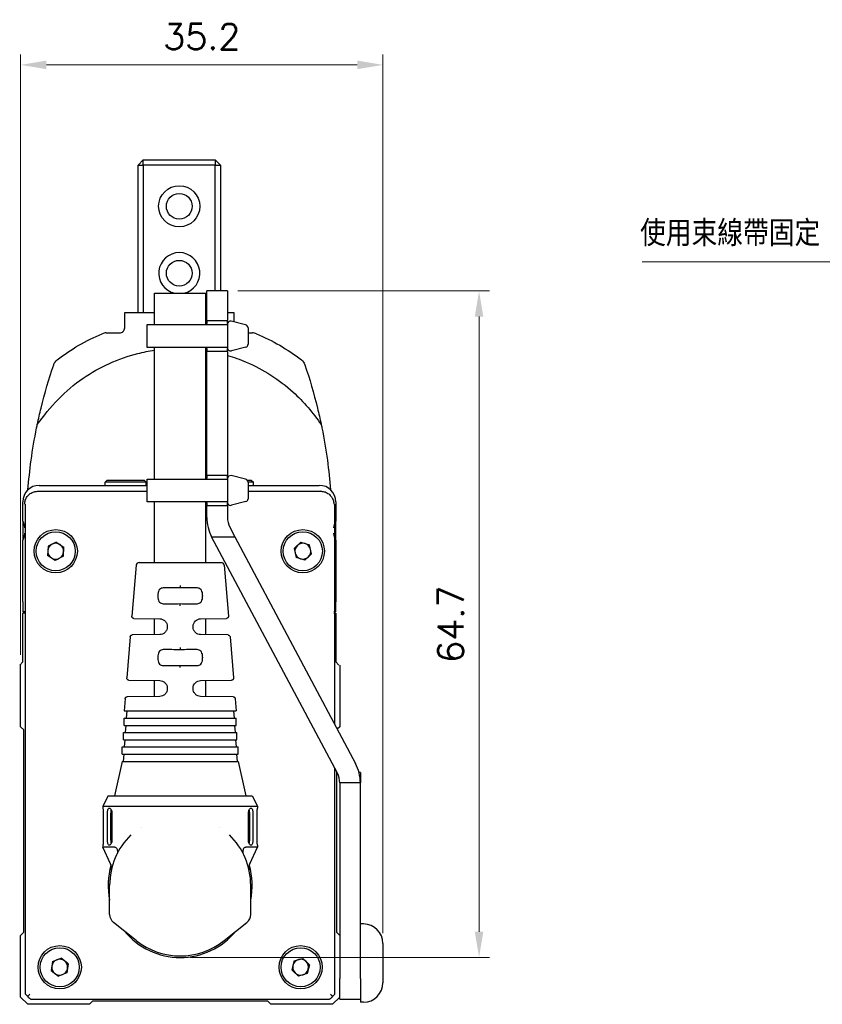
# Model space of a CAD drawing. Header units: millimetres. Extents: x 399 to 6076, y -1991 to 1602.
# Tile 265 of 324: x 5713 to 5791, y -388 to -292. Entities that reach past the tile are written whole.
import ezdxf

# ---------------------------------------------------------------- set-up
doc = ezdxf.new("R2010")
doc.units = ezdxf.units.MM
for name, color, linetype, lineweight in [('AM_0', 7, 'Continuous', 50), ('AM_5', 3, 'Continuous', 25), ('可見 (ISO)', 7, 'Continuous', 25)]:
    doc.layers.add(name, color=color, linetype=linetype, lineweight=lineweight)
doc.styles.add('尺寸標註', font='romans.shx', dxfattribs={"bigfont": 'CHINESET.SHX'})
doc.dimstyles.new('CNS1', dxfattribs={"dimtxt": 2.5, "dimasz": 2.5, "dimexe": 1, "dimexo": 1, "dimgap": 1.5, "dimtad": 1, "dimtoh": 1, "dimdec": 1, "dimdsep": 46, "dimtxsty": '尺寸標註', "dimcen": 0, "dimclrd": 2, "dimclre": 2, "dimclrt": 1, "dimadec": 0, "dimazin": 2, "dimtp": 0.1, "dimtm": 0.1, "dimtfac": 0.71, "dimtdec": 1, "dimtmove": 0, "dimatfit": 0, "dimfxl": 0, "dimlwd": 13, "dimlwe": 13, "dimarcsym": 0})
doc.dimstyles.new('CNS1$0', dxfattribs={"dimtxt": 2.5, "dimasz": 2.5, "dimexe": 1, "dimexo": 1, "dimgap": 1.5, "dimtad": 1, "dimtoh": 1, "dimdec": 1, "dimdsep": 46, "dimtxsty": '尺寸標註', "dimcen": 0, "dimclrd": 2, "dimclre": 2, "dimclrt": 1, "dimadec": 0, "dimazin": 2, "dimtp": 0.1, "dimtm": 0.1, "dimtfac": 0.71, "dimtdec": 1, "dimtmove": 0, "dimatfit": 0, "dimfxl": 0, "dimlwd": 13, "dimlwe": 13, "dimarcsym": 0})

# ---------------------------------------------------------------- blocks, each defined once
blk = doc.blocks.new('*D462')
at = {"layer": 'AM_5', "color": 2, "lineweight": 13}
for p, q in [((5712.847, -353.675), (5712.847, -295.393)), ((5748.047, -380.725), (5748.047, -295.393)), ((5745.547, -296.393), (5715.347, -296.393))]:
    blk.add_line(p, q, dxfattribs=at)
at = {"layer": 'AM_5', "color": 2}
for points in [[(5715.347, -295.977), (5715.347, -296.81), (5712.847, -296.393)], [(5745.547, -295.977), (5745.547, -296.81), (5748.047, -296.393)]]:
    blk.add_solid(points, dxfattribs=at)
at = {"layer": 'Defpoints', "color": 0}
for p in [(5712.847, -296.393), (5712.847, -354.675), (5748.047, -381.725)]:
    blk.add_point(p, dxfattribs=at)
at = {"layer": 'AM_5', "color": 1, "insert": (5730.447, -293.643), "char_height": 2.5, "attachment_point": 5, "style": '尺寸標註'}
blk.add_mtext('35.2', dxfattribs=at)
blk = doc.blocks.new('*D461')
at = {"layer": 'AM_5', "color": 2, "lineweight": 13}
for p, q in [((5733.936, -318.341), (5758.379, -318.341)), ((5757.379, -320.841), (5757.379, -380.575)), ((5729.347, -383.075), (5758.379, -383.075))]:
    blk.add_line(p, q, dxfattribs=at)
at = {"layer": 'AM_5', "color": 2}
for points in [[(5756.962, -320.841), (5757.795, -320.841), (5757.379, -318.341)], [(5756.962, -380.575), (5757.795, -380.575), (5757.379, -383.075)]]:
    blk.add_solid(points, dxfattribs=at)
at = {"layer": 'Defpoints', "color": 0}
for p in [(5732.936, -318.341), (5728.347, -383.075), (5757.379, -383.075)]:
    blk.add_point(p, dxfattribs=at)
at = {"layer": 'AM_5', "color": 1, "insert": (5754.629, -350.708), "char_height": 2.5, "attachment_point": 5, "rotation": 90, "style": '尺寸標註'}
blk.add_mtext('64.7', dxfattribs=at)

msp = doc.modelspace()

# ---------------------------------------------------------------- linework, layer by layer
for p, q in [((5734.695, -321.627), (5733.295, -321.283)), ((5732.936, -321.577), (5732.936, -323.867)), ((5734.936, -321.922), (5734.936, -323.522)), ((5734.72, -323.81), (5733.32, -324.155)), ((5732.936, -336.577), (5732.936, -338.867)), ((5734.695, -336.627), (5733.295, -336.283)), ((5734.936, -336.922), (5734.936, -338.522)), ((5734.72, -338.81), (5733.32, -339.155))]:
    msp.add_line(p, q)
for points in [[(5732.936, -321.62), (5732.936, -323.824), (5725.142, -323.824), (5725.142, -321.62)], [(5732.936, -336.62), (5732.936, -338.824), (5725.142, -338.824), (5725.142, -336.62)]]:
    msp.add_lwpolyline(points, close=True)
for centre, start, end in [((5733.236, -321.577), 78.69007, 180), ((5734.636, -321.922), 0, 78.69007), ((5733.236, -323.867), 180, 286.32064), ((5734.636, -323.522), 286.32064, 0), ((5733.236, -336.577), 78.69007, 180), ((5734.636, -336.922), 0, 78.69007), ((5733.236, -338.867), 180, 286.32064), ((5734.636, -338.522), 286.32064, 0)]:
    msp.add_arc(centre, 0.3, start, end)
at = {"layer": '可見 (ISO)'}
for p, q in [((5724.257, -306.125), (5724.757, -305.625)), ((5724.757, -305.625), (5731.757, -305.625)), ((5724.757, -306.125), (5724.757, -305.625)), ((5731.757, -305.625), (5731.757, -306.125)), ((5731.757, -305.625), (5732.257, -306.125)), ((5724.257, -320.425), (5724.257, -306.125)), ((5724.257, -306.125), (5724.757, -306.125)), ((5731.757, -306.125), (5724.757, -306.125)), ((5724.757, -306.125), (5724.757, -320.425)), ((5731.757, -318.341), (5731.757, -306.125)), ((5731.757, -306.125), (5732.257, -306.125)), ((5732.257, -306.125), (5732.257, -318.341)), ((5730.936, -320.922), (5730.936, -318.341)), ((5732.936, -318.341), (5730.936, -318.341)), ((5732.936, -318.341), (5732.936, -320.922)), ((5725.847, -318.575), (5730.847, -318.575)), ((5725.847, -321.62), (5725.847, -318.575)), ((5730.847, -321.62), (5730.847, -318.575)), ((5730.936, -319.341), (5730.936, -318.841)), ((5732.936, -318.841), (5732.936, -319.341)), ((5722.957, -321.925), (5722.957, -320.425)), ((5722.957, -320.425), (5723.427, -320.425)), ((5723.427, -320.425), (5725.847, -320.425)), ((5730.936, -321.222), (5730.936, -320.922)), ((5730.936, -321.222), (5730.936, -321.522)), ((5730.936, -321.222), (5732.936, -321.222)), ((5732.936, -320.425), (5733.088, -320.425)), ((5732.936, -320.922), (5732.936, -321.222)), ((5732.936, -321.522), (5732.936, -321.222)), ((5733.088, -320.425), (5733.557, -320.425)), ((5733.557, -320.425), (5733.557, -321.347)), ((5730.936, -321.62), (5730.936, -321.522)), ((5732.936, -321.522), (5732.936, -323.922)), ((5721.153, -322.425), (5722.457, -322.425)), ((5734.936, -322.425), (5735.362, -322.425)), ((5725.847, -336.62), (5725.847, -323.824)), ((5730.847, -336.62), (5730.847, -323.824)), ((5730.936, -323.922), (5730.936, -323.824)), ((5730.936, -323.922), (5730.936, -324.222)), ((5732.936, -324.222), (5732.936, -323.922)), ((5730.936, -324.522), (5730.936, -324.222)), ((5732.936, -324.222), (5730.936, -324.222)), ((5730.936, -335.922), (5730.936, -324.522)), ((5732.936, -324.222), (5732.936, -324.522)), ((5732.936, -324.522), (5732.936, -335.922)), ((5730.847, -334.625), (5730.936, -334.625)), ((5730.936, -336.222), (5730.936, -335.922)), ((5730.936, -336.222), (5732.936, -336.222)), ((5730.936, -336.222), (5730.936, -336.522)), ((5730.936, -336.62), (5730.936, -336.522)), ((5732.936, -335.922), (5732.936, -336.222)), ((5732.936, -336.522), (5732.936, -336.222)), ((5732.936, -336.522), (5732.936, -338.922)), ((5714.657, -337.225), (5725.142, -337.225)), ((5721.257, -336.725), (5721.057, -336.925)), ((5725.057, -336.925), (5721.057, -336.925)), ((5721.057, -337.225), (5721.057, -336.925)), ((5721.257, -336.725), (5724.857, -336.725)), ((5724.857, -336.725), (5725.057, -336.925)), ((5725.057, -337.225), (5725.057, -336.925)), ((5734.862, -336.725), (5735.257, -336.725)), ((5735.457, -336.925), (5734.936, -336.925)), ((5734.936, -337.225), (5741.857, -337.225)), ((5735.257, -336.725), (5735.457, -336.925)), ((5735.457, -337.225), (5735.457, -336.925)), ((5713.057, -340.708), (5713.057, -338.825)), ((5713.33, -386.642), (5713.33, -339.058)), ((5725.847, -344.714), (5725.847, -338.824)), ((5730.847, -344.714), (5730.847, -338.824)), ((5730.936, -338.922), (5730.936, -338.824)), ((5730.936, -338.922), (5730.936, -339.222)), ((5732.936, -339.222), (5730.936, -339.222)), ((5730.936, -339.522), (5730.936, -339.222)), ((5732.936, -339.222), (5732.936, -338.922)), ((5732.936, -339.222), (5732.936, -339.522)), ((5743.364, -360.455), (5743.364, -339.058)), ((5743.457, -338.825), (5743.457, -340.708)), ((5730.936, -340.344), (5730.936, -339.522)), ((5732.936, -339.522), (5732.936, -340.344)), ((5713.057, -340.708), (5713.057, -342.541)), ((5733.17, -341.283), (5733.669, -342.222)), ((5743.457, -342.541), (5743.457, -340.708)), ((5731.404, -342.222), (5733.669, -342.222)), ((5743.613, -365.183), (5731.404, -342.222)), ((5733.669, -342.222), (5745.379, -364.244)), ((5713.057, -348.525), (5713.057, -342.541)), ((5715.509, -343.14), (5715.463, -344.031)), ((5716.303, -342.734), (5715.509, -343.14)), ((5716.303, -342.734), (5717.052, -343.219)), ((5717.006, -344.11), (5717.052, -343.219)), ((5739.405, -343.362), (5740.058, -342.755)), ((5740.058, -342.755), (5740.911, -343.018)), ((5741.11, -343.887), (5740.911, -343.018)), ((5743.457, -342.541), (5743.457, -348.525)), ((5716.212, -344.516), (5715.463, -344.031)), ((5717.006, -344.11), (5716.212, -344.516)), ((5739.405, -343.362), (5739.604, -344.232)), ((5740.457, -344.494), (5739.604, -344.232)), ((5740.457, -344.494), (5741.11, -343.887)), ((5724.074, -344.989), (5723.662, -349.936)), ((5724.373, -344.714), (5732.321, -344.714)), ((5732.62, -344.989), (5733.031, -349.936)), ((5728.347, -346.961), (5728.347, -347.178)), ((5726.164, -347.917), (5726.164, -347.991)), ((5728.347, -347.178), (5728.347, -347.193)), ((5730.529, -347.917), (5730.529, -347.991)), ((5713.057, -348.525), (5713.057, -349.525)), ((5728.347, -348.731), (5728.347, -348.715)), ((5728.347, -348.915), (5728.347, -348.731)), ((5743.457, -349.525), (5743.457, -348.525)), ((5713.241, -349.525), (5713.057, -349.525)), ((5713.241, -349.625), (5713.057, -349.625)), ((5713.057, -354.375), (5713.057, -349.625)), ((5743.457, -349.525), (5743.274, -349.525)), ((5743.274, -349.625), (5743.457, -349.625)), ((5743.457, -349.625), (5743.457, -354.375)), ((5723.859, -350.152), (5726.357, -350.187)), ((5725.847, -351.728), (5725.847, -350.18)), ((5730.336, -350.187), (5732.835, -350.152)), ((5730.847, -351.728), (5730.847, -350.18)), ((5726.357, -351.721), (5723.692, -351.758)), ((5727.097, -350.937), (5727.097, -350.971)), ((5729.597, -350.971), (5729.597, -350.937)), ((5733.002, -351.758), (5730.336, -351.721)), ((5723.495, -351.941), (5723.164, -355.929)), ((5733.198, -351.941), (5733.53, -355.929)), ((5728.347, -353.173), (5728.347, -353.193)), ((5712.757, -354.675), (5713.057, -354.375)), ((5712.847, -360.675), (5712.847, -354.675)), ((5726.164, -353.917), (5726.164, -353.991)), ((5728.347, -354.736), (5728.347, -354.715)), ((5728.347, -354.919), (5728.347, -354.736)), ((5730.529, -353.91), (5730.529, -353.991)), ((5743.457, -354.375), (5743.757, -354.675)), ((5743.847, -354.675), (5743.847, -360.675)), ((5723.36, -356.145), (5726.357, -356.187)), ((5725.847, -357.728), (5725.847, -356.18)), ((5730.336, -356.187), (5733.334, -356.145)), ((5730.847, -357.728), (5730.847, -356.18)), ((5727.097, -356.937), (5727.097, -356.971)), ((5729.597, -356.971), (5729.597, -356.937)), ((5722.996, -357.948), (5722.897, -359.135)), ((5726.357, -357.721), (5723.192, -357.765)), ((5733.502, -357.765), (5730.336, -357.721)), ((5733.698, -357.948), (5733.797, -359.135)), ((5722.897, -359.135), (5733.797, -359.135)), ((5723.164, -359.135), (5723.116, -359.835)), ((5733.529, -359.135), (5733.578, -359.835)), ((5722.897, -359.835), (5733.797, -359.835)), ((5722.897, -360.535), (5722.897, -359.835)), ((5733.797, -360.535), (5733.797, -359.835)), ((5713.147, -360.975), (5712.847, -360.675)), ((5713.147, -380.628), (5713.147, -360.975)), ((5722.847, -361.235), (5733.847, -361.235)), ((5722.847, -361.935), (5722.847, -361.235)), ((5722.897, -360.535), (5733.797, -360.535)), ((5723.067, -360.535), (5723.018, -361.235)), ((5733.627, -360.535), (5733.676, -361.235)), ((5733.847, -361.935), (5733.847, -361.235)), ((5743.847, -360.675), (5743.608, -360.914)), ((5722.847, -361.935), (5733.847, -361.935)), ((5722.969, -361.935), (5722.92, -362.635)), ((5733.725, -361.935), (5733.774, -362.635)), ((5722.722, -362.635), (5733.972, -362.635)), ((5722.722, -363.335), (5722.722, -362.635)), ((5722.722, -363.335), (5733.972, -363.335)), ((5722.871, -363.335), (5722.822, -364.035)), ((5733.823, -363.335), (5733.872, -364.035)), ((5733.972, -363.335), (5733.972, -362.635)), ((5722.722, -364.035), (5721.972, -367.375)), ((5722.722, -364.035), (5733.972, -364.035)), ((5733.972, -364.035), (5734.722, -367.375)), ((5743.364, -386.642), (5743.364, -364.715)), ((5743.547, -365.059), (5743.547, -380.628)), ((5745.847, -365.125), (5745.721, -365.125)), ((5745.847, -365.125), (5745.847, -366.122)), ((5743.847, -366.122), (5743.847, -385.125)), ((5745.847, -366.122), (5743.847, -366.122)), ((5745.847, -385.125), (5745.847, -366.122)), ((5721.347, -367.375), (5720.847, -368.375)), ((5721.347, -367.375), (5735.347, -367.375)), ((5735.347, -367.375), (5735.847, -368.375)), ((5720.847, -368.375), (5735.847, -368.375)), ((5720.847, -368.375), (5720.847, -368.575)), ((5720.864, -369.075), (5720.864, -371.675)), ((5721.276, -371.675), (5721.276, -369.075)), ((5721.595, -371.675), (5721.595, -369.075)), ((5721.714, -369.075), (5721.714, -371.675)), ((5734.98, -371.675), (5734.98, -369.075)), ((5735.099, -371.675), (5735.099, -369.075)), ((5735.418, -369.075), (5735.418, -371.675)), ((5735.83, -371.675), (5735.83, -369.075)), ((5735.847, -368.375), (5735.847, -368.575)), ((5724.552, -370.48), (5724.552, -370.48)), ((5732.142, -370.48), (5732.142, -370.48)), ((5720.847, -372.175), (5720.847, -372.375)), ((5721.985, -372.375), (5720.847, -372.375)), ((5721.587, -373.973), (5720.847, -372.375)), ((5722.582, -372.375), (5722.582, -372.375)), ((5734.112, -372.375), (5734.112, -372.375)), ((5735.847, -372.375), (5734.709, -372.375)), ((5735.107, -373.973), (5735.847, -372.375)), ((5735.847, -372.175), (5735.847, -372.375)), ((5721.497, -378.893), (5721.497, -376.075)), ((5735.197, -378.893), (5735.197, -376.075)), ((5724.077, -381.432), (5721.874, -379.675)), ((5732.616, -381.432), (5734.82, -379.675)), ((5746.147, -379.825), (5745.847, -379.825)), ((5712.847, -380.928), (5713.147, -380.628)), ((5712.847, -386.928), (5712.847, -380.928)), ((5743.547, -380.628), (5743.847, -380.928)), ((5748.047, -381.725), (5748.047, -385.525)), ((5715.949, -383.469), (5716.78, -383.143)), ((5717.477, -383.699), (5716.78, -383.143)), ((5739.409, -383.401), (5739.188, -384.265)), ((5739.409, -383.401), (5740.268, -383.161)), ((5740.906, -383.784), (5740.268, -383.161)), ((5715.949, -383.469), (5715.817, -384.351)), ((5715.817, -384.351), (5716.514, -384.907)), ((5717.477, -383.699), (5717.344, -384.581)), ((5739.188, -384.265), (5739.826, -384.889)), ((5740.906, -383.784), (5740.685, -384.648)), ((5717.344, -384.581), (5716.514, -384.907)), ((5718.565, -385.132), (5718.565, -385.132)), ((5740.685, -384.648), (5739.826, -384.889)), ((5743.847, -387.125), (5743.847, -385.125)), ((5745.847, -385.125), (5745.847, -387.125)), ((5713.544, -387.625), (5712.847, -386.928)), ((5743.847, -386.928), (5743.15, -387.625)), ((5743.847, -387.125), (5745.847, -387.125)), ((5745.847, -387.125), (5745.847, -387.425)), ((5719.544, -387.625), (5713.544, -387.625)), ((5719.844, -387.325), (5719.544, -387.625)), ((5736.85, -387.325), (5719.844, -387.325)), ((5737.15, -387.625), (5736.85, -387.325)), ((5743.15, -387.625), (5737.15, -387.625)), ((5746.147, -387.425), (5745.847, -387.425))]:
    msp.add_line(p, q, dxfattribs=at)
for centre, radius in [((5728.257, -310.125), 2), ((5728.257, -310.125), 1.25), ((5728.257, -316.625), 1.25), ((5716.257, -343.625), 2.1), ((5716.257, -343.625), 1.9), ((5740.257, -343.625), 2.1), ((5740.257, -343.625), 1.9), ((5716.647, -384.025), 2.1), ((5716.647, -384.025), 1.9), ((5740.047, -384.025), 2.1), ((5740.047, -384.025), 1.9)]:
    msp.add_circle(centre, radius, dxfattribs=at)
for centre, radius, start, end in [((5728.257, -316.625), 2, 282.83857, 257.16143), ((5714.657, -338.825), 1.6, 90, 180), ((5741.857, -338.825), 1.6, 0, 90), ((5734.936, -340.344), 4, 180, 208), ((5734.936, -340.344), 2, 180, 208), ((5716.257, -343.625), 0.772, 117.0656, 177.0656), ((5716.257, -343.625), 0.772, 57.0656, 117.0656), ((5716.257, -343.625), 0.772, 357.0656, 57.0656), ((5740.257, -343.625), 0.772, 132.89512, 192.89512), ((5740.257, -343.625), 0.772, 72.89512, 132.89512), ((5740.257, -343.625), 0.773, 12.89512, 72.89512), ((5716.257, -343.625), 0.773, 177.0656, 237.0656), ((5716.257, -343.625), 0.772, 297.0656, 357.0656), ((5740.257, -343.625), 0.772, 192.89512, 252.89512), ((5740.257, -343.625), 0.772, 252.89512, 312.89512), ((5740.257, -343.625), 0.772, 312.89512, 12.89512), ((5716.257, -343.625), 0.772, 237.0656, 297.0656), ((5724.373, -345.014), 0.3, 90, 175.2432), ((5732.321, -345.014), 0.3, 4.7568, 90), ((5741.847, -366.122), 4, 0, 28), ((5741.847, -366.122), 2, 0, 28), ((5728.347, -376.075), 6.85, 134.24562, 180), ((5728.347, -376.075), 6.85, 0, 45.75438), ((5728.347, -376.075), 7, 163.55747, 191.88264), ((5728.347, -376.075), 7, 348.11736, 16.44361), ((5722.497, -378.893), 1, 180, 231.44505), ((5734.197, -378.893), 1, 308.55495, 0), ((5728.347, -376.075), 7, 219.56242, 320.43758), ((5746.147, -381.725), 1.9, 0, 90), ((5728.347, -376.075), 6.85, 231.44505, 308.55495), ((5716.647, -384.025), 0.773, 111.43262, 171.43262), ((5716.647, -384.025), 0.773, 51.43262, 111.43262), ((5716.647, -384.025), 0.773, 351.43262, 51.43262), ((5740.047, -384.025), 0.772, 105.63629, 165.63629), ((5740.047, -384.025), 0.772, 45.63629, 105.63629), ((5716.647, -384.025), 0.773, 171.43262, 231.43262), ((5716.647, -384.025), 0.773, 291.43262, 351.43262), ((5740.047, -384.025), 0.772, 165.63629, 225.63629), ((5740.047, -384.025), 0.772, 285.63629, 345.63629), ((5740.047, -384.025), 0.772, 345.63629, 45.63629), ((5716.647, -384.025), 0.773, 231.43262, 291.43262), ((5740.047, -384.025), 0.772, 225.63629, 285.63629), ((5746.147, -385.525), 1.9, 270, 0)]:
    msp.add_arc(centre, radius, start, end, dxfattribs=at)
for centre, major_axis, ratio, start_param, end_param in [((5721.273, -324.029), (-0.315, 1.585), 0.783596, 6.128641, 6.439515), ((5735.244, -324.017), (0.313, 1.574), 0.786597, 6.126256, 6.438301), ((5714.488, -338.306), (-0.001, 0.5), 0.151307, 6.265529, 6.283185), ((5742.026, -338.306), (0.001, 0.5), 0.151307, 0, 0.017657), ((5728.347, -347.215), (2.5, -0.035), 0.008726, 1.570782, 2.232791), ((5728.347, -347.215), (2.5, 0.035), 0.008726, 0.908801, 1.570811), ((5728.347, -348.693), (-2.5, -0.035), 0.008726, 0.908801, 1.570811), ((5728.347, -348.693), (-2.5, 0.035), 0.008726, 1.570782, 2.232791), ((5728.347, -353.215), (2.5, -0.035), 0.008726, 1.570782, 2.232791), ((5728.347, -353.215), (2.5, 0.044), 0.008724, 0.908629, 1.570644), ((5728.347, -354.693), (-2.5, -0.035), 0.008726, 0.908801, 1.570811), ((5728.347, -354.693), (-2.5, 0.035), 0.008726, 1.570782, 2.232791), ((5713.83, -387.142), (-0.5, 0.5), 0.017447, 0.017461, 0.964822), ((5742.864, -387.142), (-0.5, -0.5), 0.017452, 2.1768, 3.124137)]:
    msp.add_ellipse(centre, major_axis=major_axis, ratio=ratio, start_param=start_param, end_param=end_param, dxfattribs=at)
for points, knots in [([(5722.457, -322.425), (5722.524, -322.425), (5722.591, -322.411), (5722.653, -322.385), (5722.656, -322.384), (5722.659, -322.382), (5722.662, -322.381), (5722.721, -322.355), (5722.773, -322.317), (5722.816, -322.274), (5722.819, -322.27), (5722.823, -322.266), (5722.827, -322.262), (5722.868, -322.216), (5722.9, -322.165), (5722.921, -322.112), (5722.946, -322.051), (5722.957, -321.988), (5722.957, -321.925)], [0, 0, 0, 0, 0.0002022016, 0.0002022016, 0.0002022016, 0.0002125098, 0.0002125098, 0.0002125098, 0.0004075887, 0.0004075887, 0.0004075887, 0.0004250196, 0.0004250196, 0.0004250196, 0.0006242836, 0.0006242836, 0.0006242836, 0.0008500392, 0.0008500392, 0.0008500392, 0.0008500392]), ([(5714.47, -331.325), (5715.693, -329.605), (5717.175, -328.011), (5720.52, -325.717), (5722.35, -324.895), (5724.765, -324.288), (5725.304, -324.181), (5725.847, -324.101)], [0, 0, 0, 0, 0.633143, 0.633143, 1.216638, 1.216638, 1.3804, 1.3804, 1.3804, 1.3804]), ([(5732.936, -324.601), (5733.559, -324.785), (5734.171, -325.004), (5736.419, -325.966), (5737.975, -326.961), (5740.346, -329.098), (5741.238, -330.19), (5742.045, -331.325)], [2.09322, 2.09322, 2.09322, 2.09322, 2.287082, 2.287082, 2.826621, 2.826621, 3.24446, 3.24446, 3.24446, 3.24446]), ([(5713.562, -337.659), (5713.637, -336.702), (5713.74, -335.746), (5714.014, -333.742), (5714.192, -332.693), (5714.403, -331.651)], [0.0304694, 0.0304694, 0.0304694, 0.0304694, 0.3193476, 0.3193476, 0.6386465, 0.6386465, 0.6386465, 0.6386465]), ([(5714.403, -331.651), (5714.417, -331.58), (5714.431, -331.512), (5714.452, -331.414), (5714.459, -331.378), (5714.468, -331.336), (5714.47, -331.325), (5714.47, -331.325)], [-0.12473279, -0.12473279, -0.12473279, -0.12473279, -0.09829052, -0.09829052, -0.07835862, -0.07835862, -0.06236786, -0.06236786, -0.06236786, -0.06236786]), ([(5742.045, -331.325), (5742.045, -331.325), (5742.045, -331.325), (5742.045, -331.325), (5742.047, -331.336), (5742.056, -331.379), (5742.063, -331.415), (5742.084, -331.513), (5742.098, -331.581), (5742.112, -331.651)], [-0.06236784, -0.06236784, -0.06236784, -0.06236784, -0.06232168, -0.06232168, -0.04628046, -0.04628046, -0.02630583, -0.02630583, -0.000001, -0.000001, -0.000001, -0.000001]), ([(5742.112, -331.651), (5742.323, -332.693), (5742.501, -333.742), (5742.775, -335.747), (5742.878, -336.702), (5742.953, -337.659)], [0.000001, 0.000001, 0.000001, 0.000001, 0.3193531, 0.3193531, 0.6082014, 0.6082014, 0.6082014, 0.6082014]), ([(5713.241, -339.058), (5713.241, -338.926), (5713.262, -338.792), (5713.346, -338.537), (5713.41, -338.414), (5713.512, -338.279), (5713.533, -338.253), (5713.622, -338.152), (5713.698, -338.085), (5713.893, -337.95), (5714.02, -337.89), (5714.26, -337.822), (5714.374, -337.806), (5714.487, -337.806)], [0, 0, 0, 0, 0.039674, 0.039674, 0.0803719, 0.0803719, 0.0904088, 0.0904088, 0.1207124, 0.1207124, 0.1617463, 0.1617463, 0.1958505, 0.1958505, 0.1958505, 0.1958505]), ([(5742.028, -337.806), (5742.16, -337.806), (5742.294, -337.828), (5742.548, -337.913), (5742.672, -337.979), (5742.834, -338.102), (5742.884, -338.147), (5742.954, -338.22), (5742.976, -338.246), (5743.061, -338.351), (5743.116, -338.439), (5743.216, -338.656), (5743.253, -338.792), (5743.272, -338.972), (5743.274, -339.015), (5743.274, -339.058)], [0, 0, 0, 0, 0.0398175, 0.0398175, 0.0808501, 0.0808501, 0.1010636, 0.1010636, 0.1112045, 0.1112045, 0.1418209, 0.1418209, 0.1830313, 0.1830313, 0.1959175, 0.1959175, 0.1959175, 0.1959175]), ([(5726.81, -347.176), (5726.676, -347.175), (5726.532, -347.202), (5726.378, -347.301), (5726.323, -347.357), (5726.247, -347.478), (5726.215, -347.556), (5726.174, -347.73), (5726.164, -347.826), (5726.164, -347.917)], [1.026939, 1.026939, 1.026939, 1.026939, 1.0777476, 1.0777476, 1.1047295, 1.1047295, 1.1319998, 1.1319998, 1.15927, 1.15927, 1.15927, 1.15927]), ([(5726.164, -347.991), (5726.164, -348.082), (5726.174, -348.178), (5726.215, -348.353), (5726.247, -348.431), (5726.323, -348.552), (5726.379, -348.607), (5726.532, -348.706), (5726.676, -348.732), (5726.81, -348.732)], [0, 0, 0, 0, 0.0273214, 0.0273214, 0.0546428, 0.0546428, 0.0815839, 0.0815839, 0.1323359, 0.1323359, 0.1323359, 0.1323359]), ([(5730.529, -347.917), (5730.529, -347.826), (5730.52, -347.73), (5730.479, -347.556), (5730.447, -347.478), (5730.371, -347.357), (5730.316, -347.301), (5730.162, -347.202), (5730.018, -347.175), (5729.884, -347.176)], [0.579635, 0.579635, 0.579635, 0.579635, 0.6069053, 0.6069053, 0.6341755, 0.6341755, 0.6611574, 0.6611574, 0.7119661, 0.7119661, 0.7119661, 0.7119661]), ([(5729.884, -348.732), (5730.018, -348.732), (5730.161, -348.706), (5730.315, -348.607), (5730.37, -348.552), (5730.447, -348.431), (5730.478, -348.353), (5730.52, -348.178), (5730.529, -348.082), (5730.529, -347.991)], [0.4472991, 0.4472991, 0.4472991, 0.4472991, 0.4980511, 0.4980511, 0.5249922, 0.5249922, 0.5523136, 0.5523136, 0.579635, 0.579635, 0.579635, 0.579635]), ([(5723.859, -350.152), (5723.846, -350.152), (5723.833, -350.151), (5723.795, -350.143), (5723.77, -350.132), (5723.726, -350.102), (5723.707, -350.082), (5723.678, -350.037), (5723.669, -350.011), (5723.662, -349.969), (5723.661, -349.952), (5723.662, -349.936)], [0, 0, 0, 0, 0.00380158, 0.00380158, 0.0117675, 0.0117675, 0.01973343, 0.01973343, 0.02769935, 0.02769935, 0.03261803, 0.03261803, 0.03261803, 0.03261803]), ([(5733.031, -349.936), (5733.033, -349.957), (5733.031, -349.979), (5733.021, -350.021), (5733.013, -350.041), (5732.989, -350.078), (5732.974, -350.094), (5732.941, -350.121), (5732.921, -350.132), (5732.891, -350.144), (5732.88, -350.147), (5732.858, -350.151), (5732.846, -350.152), (5732.835, -350.152)], [0, 0, 0, 0, 0.00641429, 0.00641429, 0.01291848, 0.01291848, 0.01941944, 0.01941944, 0.02592052, 0.02592052, 0.02924848, 0.02924848, 0.0326743, 0.0326743, 0.0326743, 0.0326743]), ([(5726.357, -350.187), (5726.449, -350.188), (5726.542, -350.207), (5726.629, -350.242), (5726.717, -350.278), (5726.8, -350.331), (5726.87, -350.399), (5726.939, -350.467), (5726.997, -350.55), (5727.037, -350.643), (5727.076, -350.735), (5727.097, -350.836), (5727.097, -350.937)], [0, 0, 0, 0, 0.25, 0.25, 0.25, 0.5, 0.5, 0.5, 0.75, 0.75, 0.75, 1, 1, 1, 1]), ([(5729.597, -350.937), (5729.597, -350.731), (5729.684, -350.535), (5729.966, -350.262), (5730.154, -350.19), (5730.336, -350.187)], [0, 0, 0, 0, 0.5, 0.5, 1, 1, 1, 1]), ([(5723.495, -351.941), (5723.497, -351.92), (5723.503, -351.899), (5723.52, -351.859), (5723.532, -351.84), (5723.56, -351.808), (5723.578, -351.794), (5723.616, -351.773), (5723.637, -351.765), (5723.669, -351.759), (5723.681, -351.758), (5723.692, -351.758)], [0, 0, 0, 0, 0.00642235, 0.00642235, 0.01292625, 0.01292625, 0.01942722, 0.01942722, 0.0259283, 0.0259283, 0.02935716, 0.02935716, 0.02935716, 0.02935716]), ([(5727.097, -350.971), (5727.097, -351.071), (5727.076, -351.172), (5727.038, -351.263), (5726.999, -351.355), (5726.941, -351.439), (5726.871, -351.508), (5726.8, -351.577), (5726.717, -351.63), (5726.629, -351.666), (5726.54, -351.702), (5726.448, -351.72), (5726.357, -351.721)], [0, 0, 0, 0, 0.25, 0.25, 0.25, 0.5, 0.5, 0.5, 0.75, 0.75, 0.75, 1, 1, 1, 1]), ([(5730.336, -351.721), (5730.246, -351.72), (5730.153, -351.701), (5730.065, -351.666), (5729.977, -351.63), (5729.893, -351.576), (5729.823, -351.507), (5729.752, -351.438), (5729.695, -351.354), (5729.656, -351.262), (5729.617, -351.171), (5729.597, -351.07), (5729.597, -350.971)], [0, 0, 0, 0, 0.25, 0.25, 0.25, 0.5, 0.5, 0.5, 0.75, 0.75, 0.75, 1, 1, 1, 1]), ([(5733.002, -351.758), (5733.009, -351.758), (5733.016, -351.759), (5733.031, -351.76), (5733.038, -351.762), (5733.058, -351.767), (5733.072, -351.771), (5733.108, -351.788), (5733.13, -351.805), (5733.166, -351.844), (5733.18, -351.868), (5733.194, -351.909), (5733.197, -351.925), (5733.198, -351.941)], [0, 0, 0, 0, 0.00218749, 0.00218749, 0.00434895, 0.00434895, 0.00849636, 0.00849636, 0.01646228, 0.01646228, 0.0244282, 0.0244282, 0.02934688, 0.02934688, 0.02934688, 0.02934688]), ([(5726.81, -353.176), (5726.676, -353.175), (5726.532, -353.202), (5726.378, -353.301), (5726.323, -353.357), (5726.247, -353.478), (5726.215, -353.556), (5726.174, -353.73), (5726.164, -353.826), (5726.164, -353.917)], [1.026939, 1.026939, 1.026939, 1.026939, 1.0777476, 1.0777476, 1.1047295, 1.1047295, 1.1319998, 1.1319998, 1.15927, 1.15927, 1.15927, 1.15927]), ([(5728.346, -352.957), (5728.346, -352.958), (5728.347, -352.97), (5728.347, -352.996), (5728.347, -353.006), (5728.347, -353.037), (5728.347, -353.057), (5728.347, -353.098), (5728.347, -353.118), (5728.347, -353.147), (5728.347, -353.157), (5728.347, -353.17), (5728.347, -353.173), (5728.347, -353.173)], [0, 0, 0, 0, 0.000291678, 0.000291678, 0.000475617, 0.000475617, 0.000865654, 0.000865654, 0.001338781, 0.001338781, 0.001736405, 0.001736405, 0.002102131, 0.002102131, 0.002102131, 0.002102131]), ([(5730.529, -353.91), (5730.529, -353.819), (5730.52, -353.723), (5730.479, -353.548), (5730.447, -353.47), (5730.371, -353.35), (5730.316, -353.294), (5730.162, -353.195), (5730.018, -353.17), (5729.884, -353.171)], [0.5796584, 0.5796584, 0.5796584, 0.5796584, 0.6069081, 0.6069081, 0.6341577, 0.6341577, 0.6611202, 0.6611202, 0.7119119, 0.7119119, 0.7119119, 0.7119119]), ([(5726.164, -353.991), (5726.164, -354.082), (5726.174, -354.178), (5726.215, -354.353), (5726.247, -354.431), (5726.323, -354.552), (5726.379, -354.607), (5726.532, -354.706), (5726.676, -354.732), (5726.81, -354.732)], [0, 0, 0, 0, 0.0273214, 0.0273214, 0.0546428, 0.0546428, 0.0815839, 0.0815839, 0.1323359, 0.1323359, 0.1323359, 0.1323359]), ([(5729.884, -354.732), (5730.018, -354.732), (5730.161, -354.706), (5730.315, -354.607), (5730.37, -354.552), (5730.447, -354.431), (5730.478, -354.353), (5730.52, -354.178), (5730.529, -354.082), (5730.529, -353.991)], [0.4472991, 0.4472991, 0.4472991, 0.4472991, 0.4980511, 0.4980511, 0.5249922, 0.5249922, 0.5523136, 0.5523136, 0.579635, 0.579635, 0.579635, 0.579635]), ([(5723.36, -356.145), (5723.348, -356.145), (5723.335, -356.144), (5723.296, -356.136), (5723.271, -356.125), (5723.227, -356.095), (5723.208, -356.075), (5723.18, -356.03), (5723.17, -356.004), (5723.163, -355.962), (5723.162, -355.945), (5723.164, -355.929)], [0, 0, 0, 0, 0.00380156, 0.00380156, 0.01176748, 0.01176748, 0.01973341, 0.01973341, 0.02769933, 0.02769933, 0.03261801, 0.03261801, 0.03261801, 0.03261801]), ([(5726.357, -356.187), (5726.45, -356.188), (5726.544, -356.207), (5726.632, -356.243), (5726.72, -356.279), (5726.802, -356.333), (5726.872, -356.401), (5726.941, -356.47), (5726.999, -356.553), (5727.037, -356.645), (5727.076, -356.736), (5727.097, -356.837), (5727.097, -356.937)], [0, 0, 0, 0, 0.25, 0.25, 0.25, 0.5, 0.5, 0.5, 0.75, 0.75, 0.75, 1, 1, 1, 1]), ([(5729.597, -356.937), (5729.597, -356.733), (5729.682, -356.538), (5729.962, -356.264), (5730.151, -356.19), (5730.336, -356.187)], [0, 0, 0, 0, 0.5, 0.5, 1, 1, 1, 1]), ([(5733.53, -355.929), (5733.532, -355.95), (5733.53, -355.972), (5733.52, -356.014), (5733.511, -356.034), (5733.488, -356.071), (5733.473, -356.087), (5733.439, -356.115), (5733.42, -356.125), (5733.389, -356.137), (5733.379, -356.14), (5733.356, -356.144), (5733.345, -356.145), (5733.334, -356.145)], [0, 0, 0, 0, 0.00641429, 0.00641429, 0.01291848, 0.01291848, 0.01941944, 0.01941944, 0.02592052, 0.02592052, 0.02924847, 0.02924847, 0.03267429, 0.03267429, 0.03267429, 0.03267429]), ([(5727.097, -356.971), (5727.097, -357.07), (5727.077, -357.17), (5727.038, -357.261), (5727, -357.353), (5726.943, -357.437), (5726.873, -357.506), (5726.803, -357.574), (5726.72, -357.629), (5726.631, -357.665), (5726.542, -357.701), (5726.449, -357.72), (5726.357, -357.721)], [0, 0, 0, 0, 0.25, 0.25, 0.25, 0.5, 0.5, 0.5, 0.75, 0.75, 0.75, 1, 1, 1, 1]), ([(5730.336, -357.721), (5730.245, -357.72), (5730.15, -357.701), (5730.062, -357.665), (5729.974, -357.628), (5729.89, -357.574), (5729.82, -357.505), (5729.751, -357.436), (5729.694, -357.352), (5729.655, -357.261), (5729.617, -357.169), (5729.597, -357.07), (5729.597, -356.971)], [0, 0, 0, 0, 0.25, 0.25, 0.25, 0.5, 0.5, 0.5, 0.75, 0.75, 0.75, 1, 1, 1, 1]), ([(5722.996, -357.948), (5722.997, -357.927), (5723.003, -357.906), (5723.02, -357.866), (5723.032, -357.847), (5723.061, -357.815), (5723.078, -357.801), (5723.116, -357.78), (5723.137, -357.772), (5723.169, -357.766), (5723.181, -357.765), (5723.192, -357.765)], [0, 0, 0, 0, 0.00642235, 0.00642235, 0.01292625, 0.01292625, 0.01942722, 0.01942722, 0.0259283, 0.0259283, 0.02935712, 0.02935712, 0.02935712, 0.02935712]), ([(5733.502, -357.765), (5733.509, -357.765), (5733.516, -357.766), (5733.531, -357.767), (5733.538, -357.769), (5733.558, -357.773), (5733.571, -357.778), (5733.608, -357.795), (5733.63, -357.812), (5733.666, -357.851), (5733.679, -357.875), (5733.693, -357.916), (5733.697, -357.932), (5733.698, -357.948)], [0, 0, 0, 0, 0.00218749, 0.00218749, 0.00434895, 0.00434895, 0.00849635, 0.00849635, 0.01646228, 0.01646228, 0.0244282, 0.0244282, 0.02934688, 0.02934688, 0.02934688, 0.02934688]), ([(5720.847, -368.575), (5720.847, -368.575), (5720.848, -368.587), (5720.851, -368.638), (5720.853, -368.677), (5720.857, -368.766), (5720.86, -368.822), (5720.863, -368.945), (5720.864, -369.012), (5720.864, -369.075)], [0.07536132, 0.07536132, 0.07536132, 0.07536132, 0.09420164, 0.09420164, 0.11304196, 0.11304196, 0.1318823, 0.1318823, 0.15072264, 0.15072264, 0.15072264, 0.15072264]), ([(5721.276, -369.075), (5721.276, -369.011), (5721.28, -368.944), (5721.299, -368.82), (5721.313, -368.765), (5721.346, -368.676), (5721.369, -368.637), (5721.418, -368.587), (5721.446, -368.575), (5721.5, -368.575), (5721.53, -368.587), (5721.588, -368.638), (5721.616, -368.676), (5721.66, -368.764), (5721.68, -368.819), (5721.707, -368.942), (5721.714, -369.01), (5721.714, -369.075)], [0, 0, 0, 0, 0.0190995, 0.0190995, 0.038199, 0.038199, 0.0582407, 0.0582407, 0.0782824, 0.0782824, 0.0986672, 0.0986672, 0.1190519, 0.1190519, 0.1383901, 0.1383901, 0.1577282, 0.1577282, 0.1577282, 0.1577282]), ([(5721.645, -368.736), (5721.631, -368.777), (5721.618, -368.827), (5721.6, -368.943), (5721.595, -369.011), (5721.595, -369.075)], [0.28068661, 0.28068661, 0.28068661, 0.28068661, 0.29773921, 0.29773921, 0.31686433, 0.31686433, 0.31686433, 0.31686433]), ([(5734.98, -369.075), (5734.98, -369.01), (5734.987, -368.942), (5735.014, -368.819), (5735.034, -368.764), (5735.078, -368.676), (5735.106, -368.638), (5735.163, -368.587), (5735.194, -368.575), (5735.247, -368.575), (5735.275, -368.587), (5735.325, -368.637), (5735.347, -368.676), (5735.381, -368.765), (5735.395, -368.82), (5735.413, -368.944), (5735.418, -369.011), (5735.418, -369.075)], [0, 0, 0, 0, 0.0193382, 0.0193382, 0.0386763, 0.0386763, 0.0590611, 0.0590611, 0.0794458, 0.0794458, 0.0994875, 0.0994875, 0.1195292, 0.1195292, 0.1386287, 0.1386287, 0.1577282, 0.1577282, 0.1577282, 0.1577282]), ([(5735.099, -369.075), (5735.099, -369.011), (5735.094, -368.943), (5735.076, -368.827), (5735.063, -368.777), (5735.048, -368.736)], [0.1584276, 0.1584276, 0.1584276, 0.1584276, 0.17755272, 0.17755272, 0.19460532, 0.19460532, 0.19460532, 0.19460532]), ([(5735.83, -369.075), (5735.83, -369.012), (5735.831, -368.945), (5735.834, -368.822), (5735.836, -368.766), (5735.841, -368.677), (5735.843, -368.638), (5735.846, -368.587), (5735.847, -368.575), (5735.847, -368.575)], [0, 0, 0, 0, 0.01884034, 0.01884034, 0.03768067, 0.03768067, 0.05652099, 0.05652099, 0.07536132, 0.07536132, 0.07536132, 0.07536132]), ([(5720.864, -371.675), (5720.864, -371.738), (5720.863, -371.805), (5720.86, -371.928), (5720.857, -371.984), (5720.853, -372.073), (5720.851, -372.111), (5720.848, -372.162), (5720.847, -372.175), (5720.847, -372.175)], [0.15072264, 0.15072264, 0.15072264, 0.15072264, 0.16956297, 0.16956297, 0.18840331, 0.18840331, 0.20724363, 0.20724363, 0.22608395, 0.22608395, 0.22608395, 0.22608395]), ([(5721.714, -371.675), (5721.714, -371.737), (5721.707, -371.804), (5721.681, -371.924), (5721.662, -371.978), (5721.619, -372.069), (5721.591, -372.109), (5721.532, -372.162), (5721.501, -372.175), (5721.446, -372.175), (5721.418, -372.162), (5721.367, -372.11), (5721.345, -372.07), (5721.312, -371.98), (5721.298, -371.925), (5721.28, -371.804), (5721.276, -371.737), (5721.276, -371.675)], [0.1577208, 0.1577208, 0.1577208, 0.1577208, 0.1765177, 0.1765177, 0.1953147, 0.1953147, 0.2162376, 0.2162376, 0.2371605, 0.2371605, 0.2575671, 0.2575671, 0.2779737, 0.2779737, 0.2967076, 0.2967076, 0.3154415, 0.3154415, 0.3154415, 0.3154415]), ([(5721.595, -371.675), (5721.595, -371.737), (5721.599, -371.803), (5721.617, -371.921), (5721.63, -371.972), (5721.645, -372.014)], [0, 0, 0, 0, 0.0187245, 0.0187245, 0.03616433, 0.03616433, 0.03616433, 0.03616433]), ([(5735.418, -371.675), (5735.418, -371.737), (5735.414, -371.804), (5735.396, -371.925), (5735.382, -371.98), (5735.349, -372.07), (5735.327, -372.11), (5735.276, -372.162), (5735.248, -372.175), (5735.193, -372.175), (5735.162, -372.162), (5735.103, -372.109), (5735.075, -372.069), (5735.031, -371.978), (5735.012, -371.924), (5734.987, -371.804), (5734.98, -371.737), (5734.98, -371.675)], [0.1577208, 0.1577208, 0.1577208, 0.1577208, 0.1764547, 0.1764547, 0.1951885, 0.1951885, 0.2155952, 0.2155952, 0.2360018, 0.2360018, 0.2569247, 0.2569247, 0.2778476, 0.2778476, 0.2966445, 0.2966445, 0.3154415, 0.3154415, 0.3154415, 0.3154415]), ([(5735.048, -372.014), (5735.063, -371.972), (5735.076, -371.921), (5735.094, -371.803), (5735.099, -371.737), (5735.099, -371.675)], [0.12226327, 0.12226327, 0.12226327, 0.12226327, 0.1397031, 0.1397031, 0.1584276, 0.1584276, 0.1584276, 0.1584276]), ([(5735.847, -372.175), (5735.847, -372.175), (5735.846, -372.162), (5735.843, -372.111), (5735.841, -372.073), (5735.836, -371.984), (5735.834, -371.928), (5735.831, -371.805), (5735.83, -371.738), (5735.83, -371.675)], [0.22608395, 0.22608395, 0.22608395, 0.22608395, 0.24492428, 0.24492428, 0.2637646, 0.2637646, 0.28260494, 0.28260494, 0.30144527, 0.30144527, 0.30144527, 0.30144527]), ([(5721.985, -372.375), (5722.019, -372.375), (5722.055, -372.38), (5722.108, -372.407), (5722.126, -372.419), (5722.157, -372.452), (5722.171, -372.471), (5722.182, -372.495)], [0.00000383, 0.00000383, 0.00000383, 0.00000383, 0.01927049, 0.01927049, 0.02954099, 0.02954099, 0.03887308, 0.03887308, 0.03887308, 0.03887308]), ([(5722.182, -372.495), (5722.229, -372.591), (5722.255, -372.687), (5722.262, -372.861), (5722.249, -372.938), (5722.216, -373.019), (5722.211, -373.029), (5722.207, -373.038)], [-0.07067013, -0.07067013, -0.07067013, -0.07067013, -0.03295236, -0.03295236, 0, 0, 0.00471986, 0.00471986, 0.00471986, 0.00471986]), ([(5734.511, -372.495), (5734.465, -372.591), (5734.439, -372.687), (5734.431, -372.861), (5734.444, -372.938), (5734.478, -373.018), (5734.482, -373.028), (5734.487, -373.038)], [0.00000157, 0.00000157, 0.00000157, 0.00000157, 0.03773377, 0.03773377, 0.07068367, 0.07068367, 0.07542641, 0.07542641, 0.07542641, 0.07542641]), ([(5734.511, -372.495), (5734.523, -372.471), (5734.536, -372.452), (5734.568, -372.419), (5734.586, -372.407), (5734.638, -372.38), (5734.675, -372.375), (5734.709, -372.375)], [0.0000014, 0.0000014, 0.0000014, 0.0000014, 0.00932853, 0.00932853, 0.01959272, 0.01959272, 0.03886697, 0.03886697, 0.03886697, 0.03886697]), ([(5721.658, -374.598), (5721.658, -374.598), (5721.658, -374.598), (5721.658, -374.599), (5721.658, -374.599), (5721.658, -374.599), (5721.658, -374.6), (5721.657, -374.6), (5721.657, -374.601), (5721.657, -374.602), (5721.657, -374.603), (5721.656, -374.605), (5721.656, -374.605), (5721.656, -374.605), (5721.656, -374.605), (5721.657, -374.604), (5721.657, -374.604), (5721.657, -374.603), (5721.657, -374.602), (5721.657, -374.602), (5721.657, -374.601), (5721.657, -374.601), (5721.657, -374.6), (5721.658, -374.599), (5721.658, -374.597), (5721.66, -374.589), (5721.661, -374.583), (5721.664, -374.566), (5721.666, -374.556), (5721.671, -374.525), (5721.673, -374.504), (5721.679, -374.442), (5721.68, -374.401), (5721.674, -374.227), (5721.642, -374.093), (5721.587, -373.973)], [0, 0, 0, 0, 0.00029297, 0.00029297, 0.00126953, 0.00126953, 0.00322266, 0.00322266, 0.00712894, 0.00712894, 0.01494165, 0.01494165, 0.02553905, 0.02553905, 0.03058906, 0.03058906, 0.0315818, 0.0315818, 0.03182986, 0.03182986, 0.03195268, 0.03195268, 0.03207529, 0.03207529, 0.0325675, 0.0325675, 0.03452174, 0.03452174, 0.03765612, 0.03765612, 0.04390446, 0.04390446, 0.05622619, 0.05622619, 0.09605581, 0.09605581, 0.09605581, 0.09605581]), ([(5735.107, -373.973), (5735.062, -374.071), (5735.032, -374.177), (5735.015, -374.338), (5735.013, -374.392), (5735.017, -374.473), (5735.02, -374.5), (5735.025, -374.537), (5735.026, -374.547), (5735.029, -374.564), (5735.031, -374.572), (5735.032, -374.581), (5735.033, -374.583), (5735.033, -374.586), (5735.034, -374.587), (5735.034, -374.59), (5735.034, -374.591), (5735.035, -374.592), (5735.035, -374.593), (5735.035, -374.596), (5735.036, -374.597), (5735.036, -374.598), (5735.036, -374.598), (5735.036, -374.598)], [0, 0, 0, 0, 0.03238533, 0.03238533, 0.04848247, 0.04848247, 0.05661557, 0.05661557, 0.05966355, 0.05966355, 0.0619518, 0.0619518, 0.06256632, 0.06256632, 0.06296769, 0.06296769, 0.06337119, 0.06337119, 0.06377452, 0.06377452, 0.06541605, 0.06541605, 0.06641006, 0.06641006, 0.06641006, 0.06641006]), ([(5735.036, -374.6), (5735.036, -374.6), (5735.036, -374.599), (5735.035, -374.595), (5735.033, -374.587), (5735.03, -374.573)], [0.07469518, 0.07469518, 0.07469518, 0.07469518, 0.08620476, 0.08620476, 0.12610555, 0.12610555, 0.12610555, 0.12610555]), ([(5713.538, -386.864), (5713.57, -386.829), (5713.604, -386.792), (5713.666, -386.728), (5713.694, -386.699), (5713.731, -386.661), (5713.741, -386.651), (5713.75, -386.642)], [-0.02799679, -0.02799679, -0.02799679, -0.02799679, -0.01217307, -0.01217307, 0, 0, 0.00407818, 0.00407818, 0.00407818, 0.00407818]), ([(5713.83, -387.142), (5713.83, -387.142), (5713.827, -387.141), (5713.819, -387.134), (5713.813, -387.128), (5713.788, -387.106), (5713.764, -387.084), (5713.709, -387.031), (5713.679, -387.002), (5713.612, -386.937), (5713.575, -386.901), (5713.538, -386.864)], [0.00000019, 0.00000019, 0.00000019, 0.00000019, 0.00744959, 0.00744959, 0.01529992, 0.01529992, 0.03141546, 0.03141546, 0.04634704, 0.04634704, 0.06247104, 0.06247104, 0.06247104, 0.06247104]), ([(5742.863, -387.142), (5738.087, -387.155), (5733.217, -387.162), (5728.347, -387.162), (5723.477, -387.162), (5718.607, -387.155), (5713.83, -387.142)], [2.9813856, 2.9813856, 2.9813856, 2.9813856, 3.1415926, 3.1415926, 3.1415926, 3.3018014, 3.3018014, 3.3018014, 3.3018014]), ([(5743.156, -386.864), (5743.118, -386.901), (5743.081, -386.937), (5743.015, -387.002), (5742.985, -387.031), (5742.929, -387.084), (5742.906, -387.106), (5742.881, -387.129), (5742.874, -387.134), (5742.866, -387.141), (5742.864, -387.142), (5742.863, -387.142)], [0.00000096, 0.00000096, 0.00000096, 0.00000096, 0.01622068, 0.01622068, 0.03123881, 0.03123881, 0.04743186, 0.04743186, 0.05531586, 0.05531586, 0.06279748, 0.06279748, 0.06279748, 0.06279748]), ([(5743.156, -386.864), (5743.123, -386.828), (5743.089, -386.791), (5743.027, -386.726), (5742.999, -386.698), (5742.962, -386.661), (5742.953, -386.651), (5742.943, -386.642)], [0.00000099, 0.00000099, 0.00000099, 0.00000099, 0.01604663, 0.01604663, 0.02798867, 0.02798867, 0.03206528, 0.03206528, 0.03206528, 0.03206528])]:
    msp.add_open_spline(points, degree=3, knots=knots, dxfattribs=at)
for points in [[(5716.397, -325.038), (5717.743, -324.001), (5719.2, -323.155), (5720.768, -322.502)], [(5735.747, -322.502), (5737.315, -323.155), (5738.772, -324.001), (5740.118, -325.038)], [(5730.847, -324.128), (5730.876, -324.133), (5730.906, -324.138), (5730.936, -324.143)], [(5716.06, -325.509), (5716.123, -325.323), (5716.24, -325.158), (5716.397, -325.038)], [(5716.06, -325.509), (5716.123, -325.323), (5716.24, -325.158), (5716.397, -325.038)], [(5740.118, -325.038), (5740.275, -325.158), (5740.392, -325.323), (5740.455, -325.509)], [(5740.118, -325.038), (5740.275, -325.158), (5740.392, -325.323), (5740.455, -325.509)], [(5714.835, -329.716), (5715.182, -328.296), (5715.59, -326.895), (5716.06, -325.509)], [(5740.455, -325.509), (5740.925, -326.895), (5741.333, -328.296), (5741.68, -329.716)], [(5714.477, -331.291), (5714.589, -330.76), (5714.709, -330.234), (5714.835, -329.716)], [(5741.68, -329.716), (5741.806, -330.234), (5741.926, -330.76), (5742.038, -331.291)], [(5714.47, -331.325), (5714.473, -331.314), (5714.475, -331.303), (5714.477, -331.291)], [(5714.47, -331.325), (5714.473, -331.314), (5714.475, -331.303), (5714.477, -331.291)], [(5742.038, -331.291), (5742.04, -331.303), (5742.042, -331.314), (5742.045, -331.325)], [(5742.038, -331.291), (5742.04, -331.303), (5742.042, -331.314), (5742.045, -331.325)], [(5714.488, -337.806), (5718.016, -337.796), (5721.576, -337.791), (5725.142, -337.789)], [(5734.936, -337.792), (5737.309, -337.795), (5739.675, -337.8), (5742.026, -337.806)], [(5722.259, -372.782), (5722.259, -372.782), (5722.259, -372.782), (5722.259, -372.782)]]:
    msp.add_open_spline(points, degree=3, dxfattribs=at)
for points, weights in [([(5713.057, -340.708), (5713.2, -341.051), (5713.241, -341.365)], [1.2380952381, 1.28162243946, 1.29454428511]), ([(5743.274, -341.365), (5743.315, -341.051), (5743.457, -340.708)], [1.29454428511, 1.28162243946, 1.2380952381]), ([(5713.241, -341.885), (5713.2, -342.199), (5713.057, -342.541)], [1.29454428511, 1.28162243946, 1.2380952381]), ([(5743.457, -342.541), (5743.315, -342.199), (5743.274, -341.885)], [1.2380952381, 1.28162243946, 1.29454428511])]:
    msp.add_rational_spline(points, weights, degree=2, dxfattribs=at)

# ---------------------------------------------------------------- texts
at = {"layer": 'AM_0', "color": 1, "insert": (5790.52, -314.013), "char_height": 2.5, "attachment_point": 9, "style": '尺寸標註'}
msp.add_mtext('使用束線帶固定', dxfattribs=at)

# ---------------------------------------------------------------- dimensions: what is measured, and where the dimension line sits
at = {"layer": 'AM_5'}
dim = msp.add_linear_dim(base=(5712.847, -296.393), p1=(5748.047, -381.725), p2=(5712.847, -354.675), dimstyle='CNS1$0', override={"dimfxl": 4, "dimarcsym": 1}, dxfattribs=at)
dim.commit()
dim.dimension.update_dxf_attribs({"geometry": '*D462', "text_midpoint": (5730.447, -293.643)})
dim = msp.add_linear_dim(base=(5757.379, -383.075), p1=(5732.936, -318.341), p2=(5728.347, -383.075), angle=90, dimstyle='CNS1$0', override={"dimpost": '', "dimfxl": 4, "dimarcsym": 1}, dxfattribs=at)
dim.commit()
dim.dimension.update_dxf_attribs({"geometry": '*D461', "text_midpoint": (5754.629, -350.708)})

# ---------------------------------------------------------------- leaders
at = {"layer": 'AM_0', "annotation_type": 0, "has_hookline": 1, "hookline_direction": 1, "text_width": 17.292}
msp.add_leader([(5810.925, -322.998), (5794.52, -315.513), (5792.02, -315.513)], dimstyle='CNS1', dxfattribs=at)

doc.saveas('drawing.dxf')
